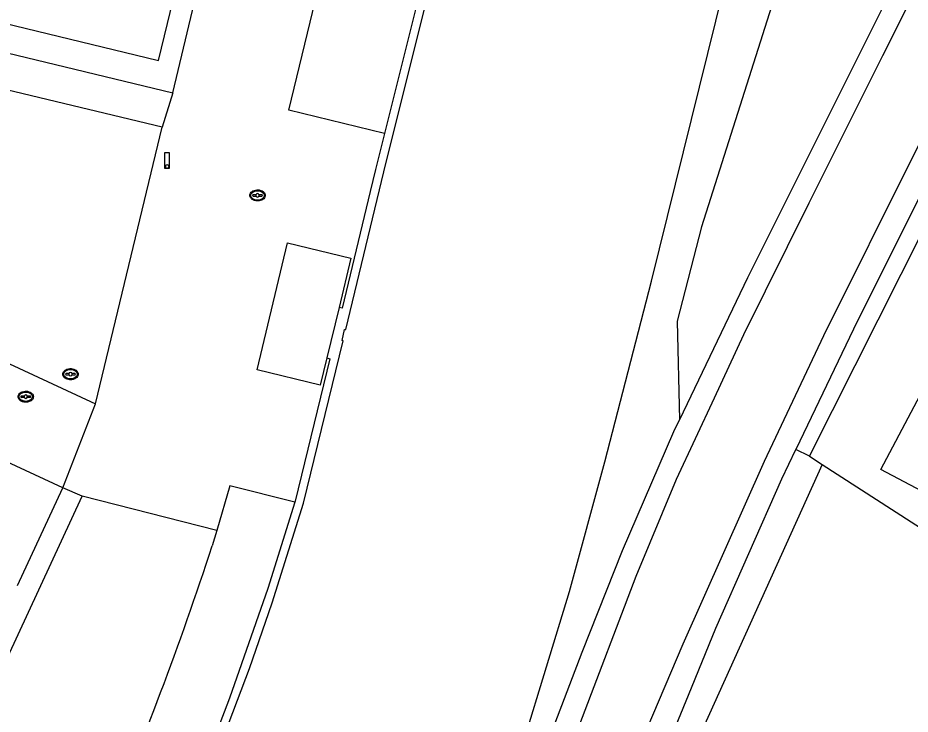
# Model space of a CAD drawing. Extents: x 194485 to 197793, y 468269 to 470822.
# Drawn here: x 194946.2 to 194997.9, y 470279.7 to 470320 of the extents above; entities that cross this region are included whole.
import ezdxf

# ---------------------------------------------------------------- set-up
doc = ezdxf.new("R2010")
doc.units = 0
for name, color, linetype in [('BGT grensvlak begroeid terreindeel LR', 7, 'Continuous'), ('BGT grensvlak onbegroeid terreindeel', 7, 'Continuous'), ('BGT grensvlak pand op maaiveld', 7, 'Continuous'), ('BGT grensvlak scheiding', 7, 'Continuous'), ('BGT grensvlak waterdeel', 7, 'Continuous'), ('BGT grensvlak wegdeel', 7, 'Continuous'), ('BGT puntobject paal lichtmast', 7, 'Continuous'), ('BGT puntobject put inspectie- rioolput', 7, 'Continuous'), ('BGT puntobject put kolk', 7, 'Continuous')]:
    doc.layers.add(name, color=color, linetype=linetype)

msp = doc.modelspace()

# ---------------------------------------------------------------- linework, layer by layer
at = {"layer": 'BGT grensvlak begroeid terreindeel LR'}
msp.add_lwpolyline([(194992.784, 470294.177), (194978.465, 470262.467), (194983.025, 470259.187), (194986.852, 470261.89)], dxfattribs=at)
at = {"layer": 'BGT grensvlak onbegroeid terreindeel'}
for p, q in [((194992.044, 470294.655), (194992.784, 470294.177)), ((194992.784, 470294.177), (195013.574, 470280.762))]:
    msp.add_line(p, q, dxfattribs=at)
at = {"layer": 'BGT grensvlak pand op maaiveld'}
for p, q in [((194948.807, 470292.816), (194938.549, 470297.576)), ((194946.193, 470287.162), (194948.807, 470292.816))]:
    msp.add_line(p, q, dxfattribs=at)
for points in [[(194945.901, 470324.846), (194944.701, 470319.902), (194954.359, 470317.574), (194955.552, 470322.511)], [(195005.677, 470288.87), (194996.176, 470293.889), (195000.047, 470301.186), (195009.582, 470296.164)]]:
    msp.add_lwpolyline(points, dxfattribs=at)
at = {"layer": 'BGT grensvlak scheiding'}
for p, q in [((194970.845, 470326.988), (194967.439, 470313.346)), ((194967.439, 470313.346), (194966.918, 470311.257)), ((194966.918, 470311.257), (194966.611, 470309.981)), ((194964.808, 470303.267), (194964.1, 470300.344))]:
    msp.add_line(p, q, dxfattribs=at)
for points in [[(194967.401, 470311.13), (194971.322, 470326.832), (194971.959, 470329.451), (194977.429, 470351.898), (194984.415, 470380.816), (194992.917, 470416.021), (194996.687, 470429.814), (194999.969, 470441.597)], [(194967.401, 470311.13), (194971.322, 470326.832), (194971.959, 470329.451), (194977.429, 470351.898), (194984.415, 470380.816), (194992.917, 470416.021), (194996.687, 470429.814), (194999.969, 470441.597)], [(194954.714, 470269.98), (194957.481, 470276.705), (194959.616, 470282.352), (194960.932, 470286.161), (194962.745, 470291.925), (194965.04, 470301.325), (194964.983, 470301.353), (194965.131, 470301.987), (194965.202, 470301.985), (194967.401, 470311.13)], [(194954.714, 470269.98), (194957.481, 470276.705), (194959.616, 470282.352), (194960.932, 470286.161), (194962.745, 470291.925), (194965.04, 470301.325), (194964.983, 470301.353), (194965.131, 470301.987), (194965.202, 470301.985), (194967.401, 470311.13)], [(194966.611, 470309.981), (194964.987, 470303.232), (194964.808, 470303.267)], [(194964.1, 470300.344), (194964.273, 470300.293), (194962.276, 470292.043), (194962.257, 470291.982)], [(194962.257, 470291.982), (194960.687, 470286.995), (194958.473, 470280.634), (194957.03, 470276.889), (194954.281, 470270.214)]]:
    msp.add_lwpolyline(points, dxfattribs=at)
at = {"layer": 'BGT grensvlak waterdeel'}
msp.add_lwpolyline([(194936.4, 470191.987), (194953.848, 470226.803), (194959.747, 470239.441), (194964.534, 470250), (194966.851, 470255.305), (194970.379, 470264.088), (194975.495, 470278.083), (194978.145, 470286.824), (194980.192, 470294.328), (194982.897, 470304.799), (194988.947, 470329.225)], dxfattribs=at)
at = {"layer": 'BGT grensvlak wegdeel'}
for p, q in [((194930.286, 470321.702), (194955.179, 470315.697)), ((194955.179, 470315.697), (194954.574, 470313.713)), ((194950.704, 470297.678), (194954.574, 470313.713)), ((194948.807, 470292.816), (194950.704, 470297.678)), ((194992.044, 470294.655), (194991.257, 470295.031)), ((194949.936, 470292.34), (194948.807, 470292.816)), ((194942.256, 470275.78), (194949.936, 470292.34)), ((194957.728, 470290.348), (194949.936, 470292.34)), ((194957.728, 470290.348), (194957.468, 470289.461))]:
    msp.add_line(p, q, dxfattribs=at)
for points in [[(194974.852, 470268.643), (194978.751, 470279.133), (194982.006, 470287.713), (194984.355, 470293.323), (194986.543, 470298.034), (194988.247, 470301.708), (194992.026, 470309.333), (194996.298, 470317.868), (195000.526, 470326.281), (195005.466, 470336.107), (195012.507, 470350.162), (195020.826, 470366.656), (195027.915, 470380.958), (195035.868, 470397.504), (195041.536, 470410.017), (195043.125, 470413.934), (195045.57, 470420.53), (195046.869, 470424.344)], [(194977.99, 470267.478), (194981.273, 470275.663), (194984.739, 470283.784), (194989.445, 470294.371), (194992.888, 470301.64), (194998.149, 470312.227), (195001.869, 470319.553), (195008.302, 470332.2), (195015.432, 470346.211), (195022.052, 470359.457), (195029.965, 470375.57), (195038.649, 470393.461), (195044.334, 470406.234), (195046.396, 470411.623), (195049.275, 470419.537), (195050.578, 470423.313)], [(194955.179, 470315.697), (194958.903, 470331.308), (194959.841, 470331.073), (194966.843, 470359.873), (194965.652, 470360.128)], [(194967.439, 470313.346), (194961.906, 470314.702), (194972.318, 470357.719), (194978.004, 470356.407)], [(194992.2, 470328.123), (194985.788, 470307.93), (194984.379, 470302.482), (194984.523, 470296.755)], [(194998.882, 470325.843), (194998.654, 470325.398), (194993.47, 470315.026), (194988.468, 470304.991), (194984.523, 470296.755)], [(194896.394, 470325.668), (194895.83, 470323.238), (194920.522, 470311.724), (194950.704, 470297.678)], [(194954.574, 470313.713), (194933.224, 470318.832), (194914.835, 470323.277), (194914.359, 470321.307), (194896.394, 470325.668)], [(195000.508, 470313.828), (194999.615, 470312.077), (194994.59, 470302.016), (194991.257, 470295.031)], [(194992.044, 470294.655), (195000, 470310.453), (195001.506, 470313.329)], [(194964.1, 470300.344), (194963.716, 470298.758), (194960.06, 470299.656), (194961.831, 470307.001), (194965.497, 470306.114), (194964.808, 470303.267)], [(194973.486, 470269.15), (194973.898, 470270.279), (194973.963, 470270.384), (194974.021, 470270.492), (194974.074, 470270.604), (194974.119, 470270.719), (194974.844, 470272.718), (194978.887, 470283.3), (194981.225, 470289.189), (194984.203, 470296.088), (194984.523, 470296.755)], [(194979.414, 470266.95), (194979.873, 470268.018), (194979.894, 470268.133), (194979.921, 470268.246), (194979.952, 470268.358), (194979.989, 470268.469), (194980.03, 470268.578), (194980.819, 470270.526), (194985.05, 470280.81), (194986.619, 470284.697), (194990.455, 470293.351), (194991.257, 470295.031)], [(194962.257, 470291.982), (194958.489, 470292.942), (194957.728, 470290.348)]]:
    msp.add_lwpolyline(points, dxfattribs=at)
msp.add_arc((194762.166, 470353.522), 205.54, 336.81914, 341.8401, dxfattribs=at)
at = {"layer": 'BGT puntobject paal lichtmast'}
for points in [[(194954.999, 470312.23), (194954.699, 470312.23), (194954.699, 470311.33), (194954.849, 470311.33)], [(194954.849, 470311.33), (194954.999, 470311.33), (194954.999, 470312.23)]]:
    msp.add_lwpolyline(points, dxfattribs=at)
for start, end in [(0, 180), (0, 180), (180, 0), (180, 270), (270, 0)]:
    msp.add_arc((194954.849, 470311.43), 0.1, start, end, dxfattribs=at)
at = {"layer": 'BGT puntobject put inspectie- rioolput'}
for p, q in [((194959.994, 470309.796), (194959.837, 470309.796)), ((194959.837, 470309.721), (194959.994, 470309.721)), ((194960.337, 470309.796), (194960.18, 470309.796)), ((194960.18, 470309.721), (194960.337, 470309.721)), ((194949.164, 470299.438), (194949.007, 470299.438)), ((194949.007, 470299.364), (194949.164, 470299.364)), ((194949.507, 470299.438), (194949.35, 470299.438)), ((194949.35, 470299.364), (194949.507, 470299.364))]:
    msp.add_line(p, q, dxfattribs=at)
for centre, radius, start, end in [((194960.087, 470309.759), 0.1, 0, 180), ((194959.837, 470309.759), 0.0375, 90, 270), ((194960.087, 470309.759), 0.1, 157.9757, 180), ((194960.087, 470309.759), 0.1, 180, 202.0243), ((194960.087, 470309.759), 0.1, 180, 0), ((194960.087, 470309.759), 0.1, 0, 22.0243), ((194960.087, 470309.759), 0.1, 337.9757, 0), ((194960.337, 470309.759), 0.0375, 270, 90), ((194949.257, 470299.401), 0.1, 0, 180), ((194949.007, 470299.401), 0.0375, 90, 270), ((194949.257, 470299.401), 0.1, 157.9757, 180), ((194949.257, 470299.401), 0.1, 180, 202.0243), ((194949.257, 470299.401), 0.1, 180, 0), ((194949.257, 470299.401), 0.1, 0, 22.0243), ((194949.257, 470299.401), 0.1, 337.9757, 0), ((194949.507, 470299.401), 0.0375, 270, 90)]:
    msp.add_arc(centre, radius, start, end, dxfattribs=at)
for centre in [(194960.087, 470309.759), (194949.257, 470299.401)]:
    msp.add_ellipse(centre, major_axis=(0.392, 0), ratio=0.689655, dxfattribs=at)
for points in [[(194960.529, 470309.759), (194960.529, 470309.802), (194960.517, 470309.846), (194960.451, 470309.96), (194960.37, 470310.017), (194960.178, 470310.082), (194960.068, 470310.088), (194959.865, 470310.047), (194959.774, 470310), (194959.671, 470309.883), (194959.646, 470309.823), (194959.644, 470309.701), (194959.668, 470309.64), (194959.752, 470309.541), (194959.811, 470309.502), (194959.99, 470309.434), (194960.124, 470309.427), (194960.357, 470309.489), (194960.457, 470309.558), (194960.52, 470309.683), (194960.529, 470309.721), (194960.529, 470309.759)], [(194949.699, 470299.401), (194949.699, 470299.444), (194949.687, 470299.488), (194949.621, 470299.602), (194949.54, 470299.659), (194949.348, 470299.724), (194949.238, 470299.73), (194949.035, 470299.689), (194948.944, 470299.642), (194948.841, 470299.525), (194948.816, 470299.465), (194948.814, 470299.343), (194948.838, 470299.282), (194948.922, 470299.183), (194948.981, 470299.144), (194949.16, 470299.076), (194949.294, 470299.069), (194949.527, 470299.131), (194949.627, 470299.2), (194949.69, 470299.325), (194949.699, 470299.363), (194949.699, 470299.401)]]:
    msp.add_open_spline(points, degree=3, dxfattribs=at)
at = {"layer": 'BGT puntobject put kolk'}
for p, q in [((194946.573, 470298.137), (194946.416, 470298.137)), ((194946.416, 470298.062), (194946.573, 470298.062)), ((194946.916, 470298.137), (194946.759, 470298.137)), ((194946.759, 470298.062), (194946.916, 470298.062))]:
    msp.add_line(p, q, dxfattribs=at)
for centre, radius, start, end in [((194946.416, 470298.099), 0.0375, 90, 270), ((194946.666, 470298.099), 0.1, 0, 180), ((194946.666, 470298.099), 0.1, 157.9757, 180), ((194946.666, 470298.099), 0.1, 180, 202.0243), ((194946.666, 470298.099), 0.1, 180, 0), ((194946.666, 470298.099), 0.1, 0, 22.0243), ((194946.666, 470298.099), 0.1, 337.9757, 0), ((194946.916, 470298.099), 0.0375, 270, 90)]:
    msp.add_arc(centre, radius, start, end, dxfattribs=at)
msp.add_ellipse((194946.666, 470298.099), major_axis=(0.392, 0), ratio=0.689655, dxfattribs=at)
msp.add_open_spline([(194947.108, 470298.099), (194947.108, 470298.142), (194947.096, 470298.186), (194947.03, 470298.3), (194946.949, 470298.357), (194946.757, 470298.422), (194946.647, 470298.428), (194946.444, 470298.387), (194946.353, 470298.34), (194946.25, 470298.223), (194946.225, 470298.163), (194946.223, 470298.041), (194946.247, 470297.98), (194946.331, 470297.881), (194946.39, 470297.842), (194946.569, 470297.774), (194946.703, 470297.767), (194946.936, 470297.829), (194947.036, 470297.898), (194947.099, 470298.023), (194947.108, 470298.061), (194947.108, 470298.099)], degree=3, dxfattribs=at)

doc.saveas('drawing.dxf')
